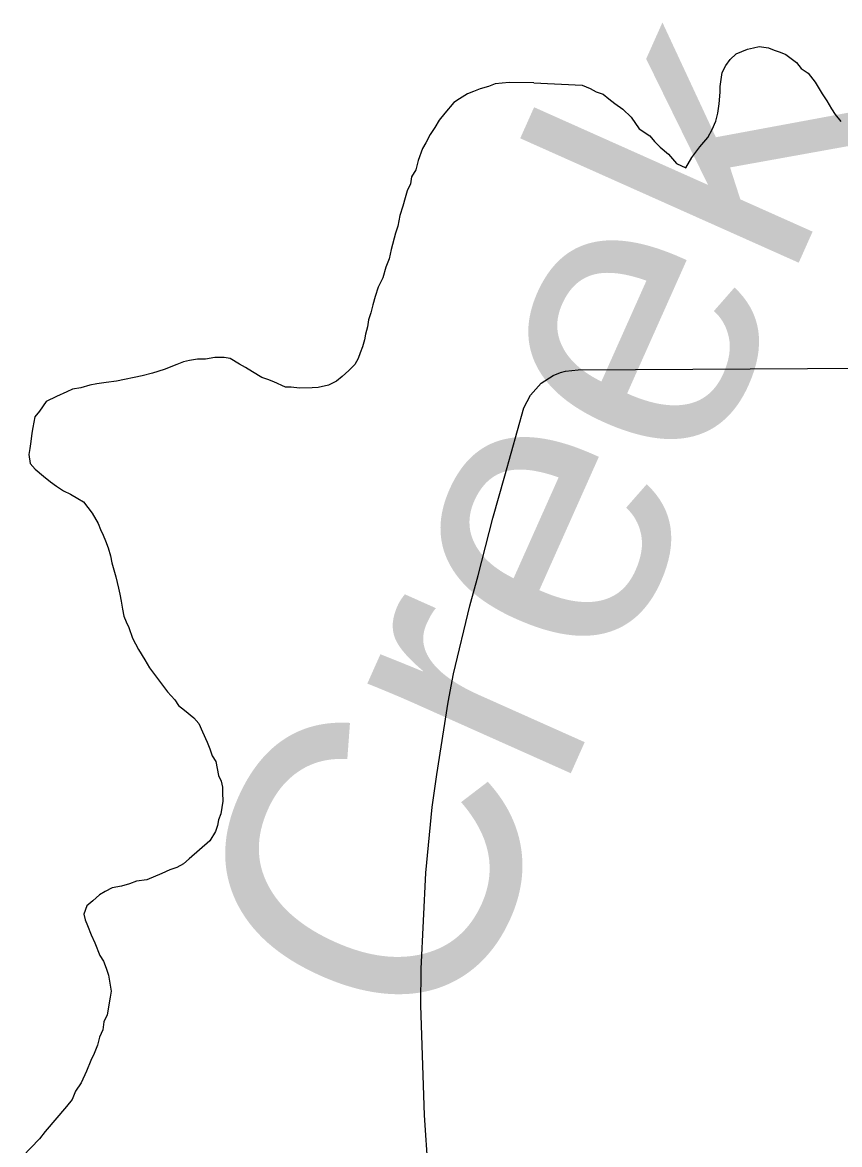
# Model space of a CAD drawing. Extents: x -59 to 82, y -3 to 49.
# Drawn here: x -53.7535 to -53.4859, y 43.7276 to 44.0949 of the extents above; entities that cross this region are included whole.
import ezdxf

# ---------------------------------------------------------------- set-up
doc = ezdxf.new("R2010")
doc.units = 0
for name, color, linetype in [('GM_X_Minor_River', 7, 'Continuous'), ('GM_X_Minor_River_Text', 7, 'Continuous'), ('GM_X_Township_Road', 7, 'Continuous')]:
    doc.layers.add(name, color=color, linetype=linetype)

msp = doc.modelspace()

# ---------------------------------------------------------------- linework, layer by layer
at = {"layer": 'GM_X_Minor_River'}
for p, q in [((-53.51983, 44.08467), (-53.51604, 44.08622)), ((-53.51604, 44.08622), (-53.51415, 44.08661)), ((-53.51415, 44.08661), (-53.51225, 44.087)), ((-53.51225, 44.087), (-53.50921, 44.08665)), ((-53.50921, 44.08665), (-53.50731, 44.0859)), ((-53.50731, 44.0859), (-53.5054, 44.08515)), ((-53.52321, 44.08084), (-53.52171, 44.08275)), ((-53.52171, 44.08275), (-53.51983, 44.08467)), ((-53.5054, 44.08515), (-53.5035, 44.08441)), ((-53.5035, 44.08441), (-53.50006, 44.08177)), ((-53.52506, 44.07398), (-53.52433, 44.07855)), ((-53.52433, 44.07855), (-53.52321, 44.08084)), ((-53.50006, 44.08177), (-53.49852, 44.07988)), ((-53.49852, 44.07988), (-53.49623, 44.07837)), ((-53.59413, 44.0753), (-53.59869, 44.0748)), ((-53.58607, 44.0752), (-53.59413, 44.0753)), ((-53.58607, 44.0752), (-53.57025, 44.07442)), ((-53.49623, 44.07837), (-53.49393, 44.07534)), ((-53.49393, 44.07534), (-53.49162, 44.07156)), ((-53.60775, 44.07152), (-53.61037, 44.06993)), ((-53.60586, 44.07233), (-53.60775, 44.07152)), ((-53.6036, 44.07315), (-53.60586, 44.07233)), ((-53.60095, 44.07398), (-53.6036, 44.07315)), ((-53.59869, 44.0748), (-53.60095, 44.07398)), ((-53.57025, 44.07442), (-53.56758, 44.0733)), ((-53.56758, 44.0733), (-53.56567, 44.07217)), ((-53.56567, 44.07217), (-53.56339, 44.07142)), ((-53.56339, 44.07142), (-53.56148, 44.06992)), ((-53.52539, 44.06827), (-53.52504, 44.07208)), ((-53.52504, 44.07208), (-53.52506, 44.07398)), ((-53.49162, 44.07156), (-53.49008, 44.06929)), ((-53.61225, 44.06874), (-53.61521, 44.06523)), ((-53.61037, 44.06993), (-53.61225, 44.06874)), ((-53.56148, 44.06992), (-53.55957, 44.06841)), ((-53.55957, 44.06841), (-53.55689, 44.06653)), ((-53.52575, 44.06523), (-53.52539, 44.06827)), ((-53.49008, 44.06929), (-53.48854, 44.06663)), ((-53.61521, 44.06523), (-53.61705, 44.0629)), ((-53.55689, 44.06653), (-53.55422, 44.06388)), ((-53.55422, 44.06388), (-53.55152, 44.0601)), ((-53.52648, 44.06256), (-53.52575, 44.06523)), ((-53.48854, 44.06663), (-53.48739, 44.06474)), ((-53.48739, 44.06474), (-53.48547, 44.06247)), ((-53.61852, 44.06058), (-53.61998, 44.05825)), ((-53.61705, 44.0629), (-53.61852, 44.06058)), ((-53.5276, 44.05989), (-53.52648, 44.06256)), ((-53.61998, 44.05825), (-53.62143, 44.05555)), ((-53.55152, 44.0601), (-53.54809, 44.05784)), ((-53.54809, 44.05784), (-53.54656, 44.05595)), ((-53.53173, 44.05416), (-53.5291, 44.05722)), ((-53.5291, 44.05722), (-53.5276, 44.05989)), ((-53.62253, 44.05362), (-53.62395, 44.04977)), ((-53.62143, 44.05555), (-53.62253, 44.05362)), ((-53.54656, 44.05595), (-53.54464, 44.05406)), ((-53.54464, 44.05406), (-53.54197, 44.0518)), ((-53.53436, 44.05071), (-53.53173, 44.05416)), ((-53.62395, 44.04977), (-53.62464, 44.0467)), ((-53.54197, 44.0518), (-53.53928, 44.04877)), ((-53.53623, 44.04728), (-53.53436, 44.05071)), ((-53.62464, 44.0467), (-53.6261, 44.04438)), ((-53.53928, 44.04877), (-53.53623, 44.04728)), ((-53.62642, 44.04208), (-53.62751, 44.03977)), ((-53.6261, 44.04438), (-53.62642, 44.04208)), ((-53.62751, 44.03977), (-53.62821, 44.03746)), ((-53.6289, 44.03478), (-53.62997, 44.0317)), ((-53.62821, 44.03746), (-53.6289, 44.03478)), ((-53.62997, 44.0317), (-53.63064, 44.02825)), ((-53.63064, 44.02825), (-53.63134, 44.02595)), ((-53.63134, 44.02595), (-53.63273, 44.02058)), ((-53.63273, 44.02058), (-53.63341, 44.01751)), ((-53.63341, 44.01751), (-53.63449, 44.01482)), ((-53.63449, 44.01482), (-53.63554, 44.01136)), ((-53.63554, 44.01136), (-53.63699, 44.00827)), ((-53.63805, 44.0052), (-53.63875, 44.00251)), ((-53.63699, 44.00827), (-53.63805, 44.0052)), ((-53.63875, 44.00251), (-53.63944, 43.99983)), ((-53.63944, 43.99983), (-53.64014, 43.99752)), ((-53.64047, 43.99523), (-53.64117, 43.99292)), ((-53.64014, 43.99752), (-53.64047, 43.99523)), ((-53.6415, 43.99101), (-53.6422, 43.9887)), ((-53.64117, 43.99292), (-53.6415, 43.99101)), ((-53.64292, 43.98678), (-53.64363, 43.98486)), ((-53.6422, 43.9887), (-53.64292, 43.98678)), ((-53.70074, 43.98378), (-53.70301, 43.98297)), ((-53.69885, 43.98421), (-53.70074, 43.98378)), ((-53.69619, 43.98466), (-53.69885, 43.98421)), ((-53.69353, 43.98473), (-53.69619, 43.98466)), ((-53.69049, 43.98519), (-53.69353, 43.98473)), ((-53.68745, 43.98527), (-53.69049, 43.98519)), ((-53.68553, 43.98493), (-53.68745, 43.98527)), ((-53.68244, 43.98311), (-53.68553, 43.98493)), ((-53.68051, 43.98201), (-53.68244, 43.98311)), ((-53.64363, 43.98486), (-53.64472, 43.98292)), ((-53.71093, 43.98009), (-53.71434, 43.97925)), ((-53.70716, 43.98134), (-53.71093, 43.98009)), ((-53.70301, 43.98297), (-53.70716, 43.98134)), ((-53.67818, 43.98055), (-53.68051, 43.98201)), ((-53.67509, 43.97872), (-53.67818, 43.98055)), ((-53.64658, 43.98097), (-53.64881, 43.97901)), ((-53.64472, 43.98292), (-53.64658, 43.98097)), ((-53.7314, 43.97614), (-53.73443, 43.97531)), ((-53.72913, 43.97658), (-53.7314, 43.97614)), ((-53.72609, 43.97704), (-53.72913, 43.97658)), ((-53.72268, 43.97751), (-53.72609, 43.97704)), ((-53.71434, 43.97925), (-53.72268, 43.97751)), ((-53.67317, 43.97801), (-53.67509, 43.97872)), ((-53.67124, 43.97729), (-53.67317, 43.97801)), ((-53.66739, 43.97549), (-53.67124, 43.97729)), ((-53.65331, 43.97623), (-53.65672, 43.97538)), ((-53.65068, 43.97744), (-53.65331, 43.97623)), ((-53.64881, 43.97901), (-53.65068, 43.97744)), ((-53.74236, 43.97244), (-53.74575, 43.97082)), ((-53.73897, 43.97405), (-53.74236, 43.97244)), ((-53.73709, 43.97486), (-53.73897, 43.97405)), ((-53.73443, 43.97531), (-53.73709, 43.97486)), ((-53.66548, 43.97553), (-53.66739, 43.97549)), ((-53.66281, 43.97522), (-53.66548, 43.97553)), ((-53.65862, 43.97533), (-53.66281, 43.97522)), ((-53.65672, 43.97538), (-53.65862, 43.97533)), ((-53.74575, 43.97082), (-53.74795, 43.96772)), ((-53.74943, 43.96578), (-53.7501, 43.96233)), ((-53.74795, 43.96772), (-53.74943, 43.96578)), ((-53.7501, 43.96233), (-53.75043, 43.96042)), ((-53.75074, 43.95774), (-53.75107, 43.95544)), ((-53.75043, 43.96042), (-53.75074, 43.95774)), ((-53.75107, 43.95544), (-53.7514, 43.95353)), ((-53.7514, 43.95353), (-53.75094, 43.95049)), ((-53.75094, 43.95049), (-53.74937, 43.94863)), ((-53.74937, 43.94863), (-53.74664, 43.94641)), ((-53.74664, 43.94641), (-53.74431, 43.94456)), ((-53.74431, 43.94456), (-53.74237, 43.94309)), ((-53.74237, 43.94309), (-53.74004, 43.94162)), ((-53.74004, 43.94162), (-53.73773, 43.94054)), ((-53.73773, 43.94054), (-53.73541, 43.93907)), ((-53.73541, 43.93907), (-53.73348, 43.93798)), ((-53.73348, 43.93798), (-53.73071, 43.93424)), ((-53.73071, 43.93424), (-53.72872, 43.93086)), ((-53.72872, 43.93086), (-53.72791, 43.92897)), ((-53.72791, 43.92897), (-53.7271, 43.92709)), ((-53.7271, 43.92709), (-53.72629, 43.9252)), ((-53.72629, 43.9252), (-53.72547, 43.92294)), ((-53.72547, 43.92294), (-53.72464, 43.92029)), ((-53.72464, 43.92029), (-53.7242, 43.91801)), ((-53.7242, 43.91801), (-53.72295, 43.91347)), ((-53.72295, 43.91347), (-53.72252, 43.91158)), ((-53.72252, 43.91158), (-53.72209, 43.90968)), ((-53.72209, 43.90968), (-53.72166, 43.90779)), ((-53.72166, 43.90779), (-53.72122, 43.90551)), ((-53.72122, 43.90551), (-53.72077, 43.90285)), ((-53.72077, 43.90285), (-53.72033, 43.90058)), ((-53.72033, 43.90058), (-53.71952, 43.89869)), ((-53.71952, 43.89869), (-53.71871, 43.89681)), ((-53.71871, 43.89681), (-53.71748, 43.89341)), ((-53.71748, 43.89341), (-53.71548, 43.88965)), ((-53.71548, 43.88965), (-53.71349, 43.88627)), ((-53.71349, 43.88627), (-53.7119, 43.88364)), ((-53.7119, 43.88364), (-53.70993, 43.88102)), ((-53.70993, 43.88102), (-53.70796, 43.87841)), ((-53.70796, 43.87841), (-53.70598, 43.87579)), ((-53.70598, 43.87579), (-53.70363, 43.87318)), ((-53.70363, 43.87318), (-53.70244, 43.8713)), ((-53.70244, 43.8713), (-53.7005, 43.86983)), ((-53.7005, 43.86983), (-53.69738, 43.86724)), ((-53.69738, 43.86724), (-53.69581, 43.86538)), ((-53.69581, 43.86538), (-53.6946, 43.86274)), ((-53.6946, 43.86274), (-53.69299, 43.85935)), ((-53.69299, 43.85935), (-53.69217, 43.85708)), ((-53.69217, 43.85708), (-53.69135, 43.85481)), ((-53.69135, 43.85481), (-53.69016, 43.85294)), ((-53.69016, 43.85294), (-53.68972, 43.85066)), ((-53.68972, 43.85066), (-53.68928, 43.84839)), ((-53.68928, 43.84839), (-53.68847, 43.8465)), ((-53.68847, 43.8465), (-53.68804, 43.84461)), ((-53.68804, 43.84461), (-53.688, 43.8427)), ((-53.68793, 43.84004), (-53.68858, 43.83583)), ((-53.688, 43.8427), (-53.68793, 43.84004)), ((-53.68929, 43.8339), (-53.68962, 43.83199)), ((-53.68858, 43.83583), (-53.68929, 43.8339)), ((-53.69034, 43.83006), (-53.69216, 43.82697)), ((-53.68962, 43.83199), (-53.69034, 43.83006)), ((-53.69216, 43.82697), (-53.69887, 43.82108)), ((-53.70299, 43.81831), (-53.70526, 43.81749)), ((-53.70074, 43.81951), (-53.70299, 43.81831)), ((-53.69887, 43.82108), (-53.70074, 43.81951)), ((-53.71279, 43.81425), (-53.71621, 43.81378)), ((-53.70789, 43.81628), (-53.71279, 43.81425)), ((-53.70526, 43.81749), (-53.70789, 43.81628)), ((-53.72641, 43.81047), (-53.72828, 43.80928)), ((-53.72415, 43.81167), (-53.72641, 43.81047)), ((-53.72112, 43.81213), (-53.72415, 43.81167)), ((-53.71847, 43.81296), (-53.72112, 43.81213)), ((-53.71621, 43.81378), (-53.71847, 43.81296)), ((-53.73052, 43.80732), (-53.73238, 43.80574)), ((-53.72828, 43.80928), (-53.73052, 43.80732)), ((-53.73238, 43.80574), (-53.73346, 43.80305)), ((-53.73346, 43.80305), (-53.73303, 43.80115)), ((-53.73303, 43.80115), (-53.73222, 43.79927)), ((-53.73222, 43.79927), (-53.731, 43.79625)), ((-53.731, 43.79625), (-53.72979, 43.79361)), ((-53.72979, 43.79361), (-53.72816, 43.78946)), ((-53.72816, 43.78946), (-53.72697, 43.78759)), ((-53.72697, 43.78759), (-53.72615, 43.78532)), ((-53.72615, 43.78532), (-53.72533, 43.78305)), ((-53.72533, 43.78305), (-53.72443, 43.77774)), ((-53.72443, 43.77774), (-53.72476, 43.77582)), ((-53.72476, 43.77582), (-53.72576, 43.77008)), ((-53.72576, 43.77008), (-53.72684, 43.76777)), ((-53.72684, 43.76777), (-53.72715, 43.76509)), ((-53.72824, 43.76278), (-53.72893, 43.76009)), ((-53.72715, 43.76509), (-53.72824, 43.76278)), ((-53.72893, 43.76009), (-53.73001, 43.75739)), ((-53.73001, 43.75739), (-53.73109, 43.75508)), ((-53.73252, 43.75161), (-53.73433, 43.74776)), ((-53.73109, 43.75508), (-53.73252, 43.75161)), ((-53.73616, 43.74504), (-53.73724, 43.74234)), ((-53.73433, 43.74776), (-53.73616, 43.74504)), ((-53.73724, 43.74234), (-53.73908, 43.74001)), ((-53.73908, 43.74001), (-53.74611, 43.73183)), ((-53.74611, 43.73183), (-53.74796, 43.72949)), ((-53.74796, 43.72949), (-53.75352, 43.72363))]:
    msp.add_line(p, q, dxfattribs=at)
at = {"layer": 'GM_X_Township_Road'}
for p, q in [((-53.57974, 43.9793), (-53.57728, 43.98029)), ((-53.57728, 43.98029), (-53.57567, 43.98073)), ((-53.57567, 43.98073), (-53.57155, 43.98119)), ((-53.57155, 43.98119), (-53.46607, 43.98185)), ((-53.58719, 43.97291), (-53.58363, 43.97681)), ((-53.58363, 43.97681), (-53.57974, 43.9793)), ((-53.58927, 43.9688), (-53.58719, 43.97291)), ((-53.5956, 43.94651), (-53.58927, 43.9688)), ((-53.59948, 43.93266), (-53.5956, 43.94651)), ((-53.60427, 43.91389), (-53.59948, 43.93266)), ((-53.60703, 43.90391), (-53.60427, 43.91389)), ((-53.61235, 43.88172), (-53.60703, 43.90391)), ((-53.61405, 43.87239), (-53.61235, 43.88172)), ((-53.61786, 43.84877), (-53.61405, 43.87239)), ((-53.61934, 43.83805), (-53.61786, 43.84877)), ((-53.62147, 43.81652), (-53.61934, 43.83805)), ((-53.62296, 43.78506), (-53.62147, 43.81652)), ((-53.62301, 43.77308), (-53.62296, 43.78506)), ((-53.6219, 43.73723), (-53.62301, 43.77308)), ((-53.62053, 43.71794), (-53.6219, 43.73723))]:
    msp.add_line(p, q, dxfattribs=at)

# ---------------------------------------------------------------- texts
at = {"layer": 'GM_X_Minor_River_Text'}
msp.add_text('Creek', height=0.094835, rotation=65.9376, dxfattribs=at).set_placement((-53.61486, 43.75748))

doc.saveas('drawing.dxf')
